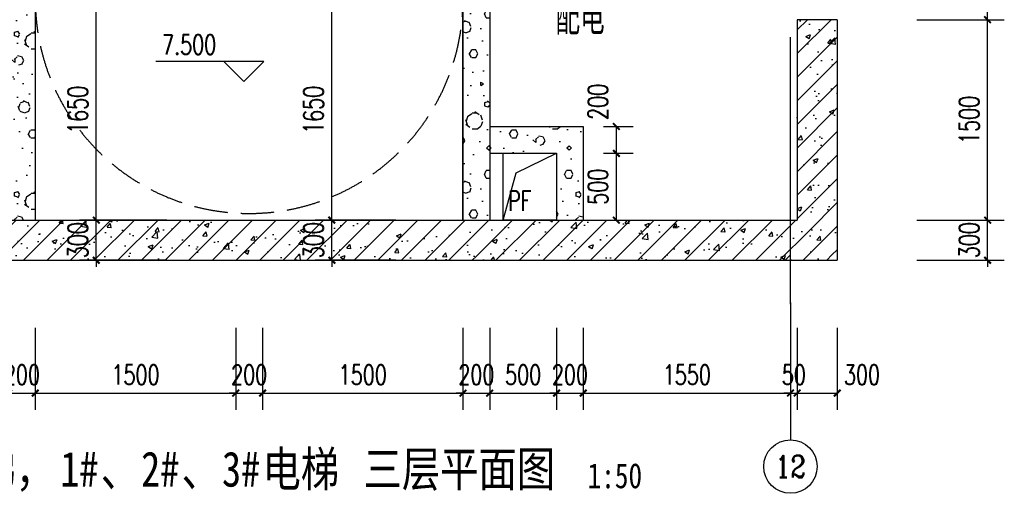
# Model space of a CAD drawing. Extents: x 797781 to 1255204, y 21234 to 1024248.
# Tile 857 of 1056: x 1154736 to 1162103, y 589986 to 593530. Entities that reach past the tile are written whole.
import ezdxf
from ezdxf.enums import TextEntityAlignment as Align

# ---------------------------------------------------------------- set-up
doc = ezdxf.new("R2010")
doc.units = 0
doc.header["$LTSCALE"] = 1000
doc.header["$MEASUREMENT"] = 0
doc.linetypes.add('230303生产综合楼-平面图_t8$0$DASH', pattern=[0.35, 0.25, -0.1])
doc.linetypes.add('230303生产综合楼-平面图_t8$0$DOTE', pattern=[2.42, 2, -0.2, 0.02, -0.2])
for name, color, linetype in [('230303生产综合楼-平面图_t8$0$AXIS', 3, 'Continuous'), ('230303生产综合楼-平面图_t8$0$AXIS_TEXT', 7, 'Continuous'), ('230303生产综合楼-平面图_t8$0$DIM_ELEV', 3, 'Continuous'), ('230303生产综合楼-平面图_t8$0$DIM_SYMB', 3, 'Continuous'), ('230303生产综合楼-平面图_t8$0$DOTE', 1, '230303生产综合楼-平面图_t8$0$DOTE'), ('230303生产综合楼-平面图_t8$0$H-楼板留洞', 6, 'Continuous'), ('230303生产综合楼-平面图_t8$0$PUB_HATCH', 8, 'Continuous'), ('230303生产综合楼-平面图_t8$0$PUB_TEXT', 7, 'Continuous'), ('230303生产综合楼-平面图_t8$0$STAIR', 2, 'Continuous'), ('230303生产综合楼-平面图_t8$0$WALL', 40, 'Continuous'), ('230303生产综合楼-平面图_t8$0$板洞', 6, 'Continuous'), ('230303生产综合楼-平面图_t8$0$轮廓', 2, 'Continuous'), ('AXIS_TEXT', 7, 'Continuous'), ('PUB_TEXT', 7, 'Continuous')]:
    doc.layers.add(name, color=color, linetype=linetype)
doc.styles.add('230303生产综合楼-平面图_t8$0$-黑体', font='simhei.ttf', dxfattribs={"width": 0.8})
doc.styles.add('230303生产综合楼-平面图_t8$0$_TCH_AXIS', font='COMPLEX', dxfattribs={"bigfont": 'GBCBIG'})
doc.styles.add('230303生产综合楼-平面图_t8$0$_TCH_DIM', font='SIMPLEX', dxfattribs={"bigfont": 'GBCBIG'})
doc.styles.add('230303生产综合楼-平面图_T8$0$_TCH_DIM_T3', font='SIMPLEX', dxfattribs={"width": 0.705882, "bigfont": 'GBCBIG'})
doc.styles.add('COMPLEX', font='COMPLEX')
doc.dimstyles.new('230303生产综合楼-平面图_T8$0$_TCH_ARCH&&50', dxfattribs={"dimtxt": 148.75, "dimasz": 50, "dimexe": 125, "dimexo": 150, "dimgap": 63.125, "dimtad": 1, "dimdec": 0, "dimzin": 0, "dimdsep": 46, "dimtxsty": '230303生产综合楼-平面图_T8$0$_TCH_DIM_T3', "dimblk": '230303生产综合楼-平面图_t8$0$_ArchTick', "dimcen": 0.09, "dimclrt": 7, "dimazin": 2, "dimtfac": 1, "dimtdec": 0, "dimtix": 1, "dimtmove": 2, "dimatfit": 3, "dimfxl": 1, "dimtolj": 1, "dimtzin": 0, "dimarcsym": 0})
pattern_1 = [(0, (177, -183), (300, 600), [0, -600]), (0, (-174, -264), (300, 600), [0, -600]), (0, (21, -270), (300, 600), [0, -600]), (0, (234, -93), (300, 600), [0, -600]), (0, (-15, -300), (300, 600), [0, -600]), (0, (294, 285), (300, 600), [0, -600]), (0, (111, 237), (300, 600), [0, -600]), (0, (207, 162), (300, 600), [0, -600]), (0, (-282, 150), (300, 600), [0, -600]), (0, (12, 123), (300, 600), [0, -600]), (0, (-102, -30), (300, 600), [0, -600]), (0, (-96, -255), (300, 600), [0, -600]), (0, (129, -279), (300, 600), [0, -600]), (0, (294, -15), (300, 600), [0, -600]), (0, (-267, -108), (300, 600), [0, -600]), (0, (-216, -6), (300, 600), [0, -600]), (0, (18, -48), (300, 600), [0, -600]), (0, (-66, -135), (300, 600), [0, -600]), (0, (-114, 63), (300, 600), [0, -600]), (0, (-39, 288), (300, 600), [0, -600]), (0, (-243, -234), (300, 600), [0, -600]), (0, (87, 165), (300, 600), [0, -600]), (0, (-192, 174), (300, 600), [0, -600]), (0, (-240, 252), (300, 600), [0, -600]), (130.601294, (257.143, 97.143), (-1499.9999834, 1800.0000079), [26.34155, -11037.111]), (18.434949, (214.29, 108.57), (1499.9999945, 599.9999956), [27.10524, -3767.6279]), (90, (214.3, 82.86), (300, 600), [25.71428, -1174.28565]), (161.565051, (240, 74.29), (-1500.0000076, 599.999955), [27.10524, -3767.6279]), (53.130102, (240, 74.29), (300.000001, 600), [28.57143, -2971.4285]), (135, (262.86, -231.43), (-300.000036, 599.99996), [24.24366, -1672.8126]), (45, (228.57, -231.43), (299.999998, 599.999998), [24.24366, -1672.8126]), (135, (245.71, -248.57), (-300.000036, 599.99996), [24.24366, -1672.8126]), (45, (245.71, -248.57), (299.999998, 599.999998), [24.24366, -1672.8126]), (116.56505, (-25.7, 171.43), (-5e-05, 1199.99997), [31.94383, -638.8765]), (180, (-40, 200), (-300, 600), [34.28572, -565.71425]), (63.43495, (-88.57, 171.43), (3e-06, 1200), [31.94383, -638.8765]), (116.56505, (-74.3, 142.86), (-5e-05, 1199.99997), [31.94383, -638.8765]), (0, (-74.3, 142.86), (300, 600), [34.28572, -565.71425]), (63.43495, (-40, 142.86), (3e-06, 1200), [31.94383, -638.8765]), (107.102728, (200, -31.429), (-899.9999656, 3000.00000484), [38.86135, -16282.9025]), (143.972626, (188.57, 5.714), (-5699.9999277, 4199.9999952), [38.86135, -8122.02]), (180, (157.14, 28.6), (-300, 600), [37.14286, -562.8571]), (36.0273733, (88.57, 5.714), (5699.9999579, 4199.9999547), [38.86135, -8122.02]), (71.565051, (77.14, -28.57), (900.0000046, 2999.999995), [36.14032, -3758.5928]), (107.102728, (88.571, -65.714), (-899.9999656, 3000.00000484), [38.86135, -16282.9025]), (143.972626, (120, -88.57), (-5699.9999277, 4199.9999952), [38.86135, -8122.02]), (0, (120, -88.6), (300, 600), [37.14286, -562.8571]), (36.0273733, (157.143, -88.57), (5699.9999579, 4199.9999547), [38.86135, -8122.02]), (71.565051, (188.57, -65.71), (900.0000046, 2999.999995), [36.14032, -3758.5928]), (150.255118, (205.714, 248.57), (-900.000002, 599.9999926), [23.03502, -4814.3196]), (90, (185.7, 237.14), (300, 600), [22.85714, -1177.14275]), (29.744881, (185.714, 237.14), (900.0000005, 599.999997), [23.03502, -4814.3196]), (116.56505, (65.7, -177.14), (-5e-05, 1199.99997), [31.94383, -638.8765]), (168.690067, (51.43, -148.57), (-2700.000002, 599.999985), [29.13725, -6089.6855]), (41.185925, (0, -162.857), (7499.99995456, 6599.9999423), [30.37184, -12725.802]), (90, (0, -191.43), (300, 600), [28.57143, -1171.4285]), (138.814074, (22.857, -211.429), (-7499.9998667, 6600.00004204), [30.37184, -12725.802]), (16.6992442, (22.857, -211.429), (9899.9999255, 2999.9999686), [29.82945, -12498.5375]), (60.945396, (51.43, -202.857), (299.9999992, 599.9999947), [29.41609, -12325.3395]), (109.983106, (-185.714, 74.286), (-1500.00000565, 4199.9999889), [33.442, -14012.1975]), (155.556045, (-197.143, 105.714), (-3900.00001487, 1799.9999626), [34.52299, -14465.1315]), (24.4439547, (-260, 105.714), (3900.00000195, 1799.99999134), [34.52299, -14465.1315]), (70.0168934, (-271.429, 74.286), (1500.0000045, 4199.9999896), [33.442, -14012.1975]), (109.983106, (-260, 42.857), (-1500.00000565, 4199.9999889), [33.442, -14012.1975]), (160.016893, (-228.57, 31.43), (-1500.0000009, 599.9999727), [33.442, -6989.3775]), (19.9831065, (-228.57, 31.43), (1499.9999918, 599.999999), [33.442, -6989.3775]), (70.0168934, (-197.143, 42.857), (1500.0000045, 4199.9999896), [33.442, -14012.1975]), (122.005383, (37.14, 20), (-300.0000403, 599.9999694), [26.95423, -5633.434]), (18.434949, (-2.86, 34.29), (1499.9999945, 599.9999956), [27.10524, -3767.6279]), (90, (-2.86, 8.57), (300, 600), [25.71428, -1174.28565]), (161.565051, (22.86, 0), (-1500.0000076, 599.999955), [27.10524, -3767.6279]), (54.4623222, (22.857, 0), (2099.999997, 2999.9999955), [24.57807, -10298.2115]), (116.56505, (-137.14, -125.7), (-5e-05, 1199.99997), [31.94383, -638.8765]), (180, (-151.4, -97.14), (-300, 600), [31.42857, -568.5714]), (59.0362434, (-200, -125.714), (300.000001, 599.999997), [33.31973, -6963.822]), (120.963756, (-182.857, -154.286), (-300.000041, 599.9999724), [33.31973, -6963.822]), (0, (-182.86, -154.3), (300, 600), [31.42857, -568.5714]), (63.43495, (-151.43, -154.3), (3e-06, 1200), [31.94383, -638.8765])]
pattern_2 = [(45, (0, 0), (-88.388348, 88.388348), []), (50, (0, 0), (358.63009, -31.37607), [37.5, -412.5]), (355, (0, 0), (-69.37567, 376.09607), [30, -330]), (100.4514, (29.9, -2.6), (289.25469, 344.71977), [31.8701, -350.57106]), (46.1842, (0, 100), (533.62052, -82.7595), [56.25, -618.75]), (96.6356, (44.47, 93.1), (467.33135, 487.05894), [47.80514, -525.8565]), (351.1842, (0, 100), (467.33097, 487.0593), [45, -495]), (21, (50, 75), (298.453526, -201.309445), [37.5, -412.5]), (326, (50, 75), (121.65767, 362.57502), [30, -330]), (71.4514, (74.87, 58.22), (420.11131, 161.26525), [31.8701, -350.57106]), (37.5, (0, 0), (6.079928, 166.446927), [0, -326, 0, -335, 0, -331.25]), (7.5, (0, 0), (131.534769, 197.205856), [0, -191, 0, -318.5, 0, -126.25]), (327.5, (-111.5, 0), (266.911218, -11.277436), [0, -125, 0, -390, 0, -517.5]), (317.5, (-161.5, 0), (291.593085, 50.05249), [0, -162.5, 0, -259, 0, -367.5])]

# ---------------------------------------------------------------- blocks, each defined once
blk = doc.blocks.new('230303生产综合楼-平面图_t8$0$_ArchTick')
at = {"color": 0, "linetype": 'ByBlock', "const_width": 0.3}
blk.add_lwpolyline([(-0.5, -0.5), (0.5, 0.5)], dxfattribs=at)
blk = doc.blocks.new('*D2932')
at = {"layer": '230303生产综合楼-平面图_t8$0$AXIS', "color": 0, "lineweight": -2, "transparency": 16777216}
for p, q in [((1159102.7, 592530), (1159325.2, 592530)), ((1159200.2, 592030), (1159200.2, 592530)), ((1159102.7, 592030), (1159325.2, 592030))]:
    blk.add_line(p, q, dxfattribs=at)
at = {"layer": 'Defpoints', "color": 0, "transparency": 16777216}
for p in [(1158952.7, 592530), (1159200.2, 592530), (1158952.7, 592030)]:
    blk.add_point(p, dxfattribs=at)
at = {"layer": '230303生产综合楼-平面图_t8$0$AXIS', "color": 0, "lineweight": -2, "transparency": 16777216, "xscale": 50, "yscale": 50, "zscale": 50}
for p, rotation in [((1159200.2, 592530), 90), ((1159200.2, 592030), 270)]:
    blk.add_blockref('230303生产综合楼-平面图_t8$0$_ArchTick', p, dxfattribs=dict(at, rotation=rotation))
at = {"layer": '230303生产综合楼-平面图_t8$0$AXIS', "color": 7, "transparency": 16777216, "insert": (1159062.7, 592280), "char_height": 148.75, "attachment_point": 5, "rotation": 90, "style": '230303生产综合楼-平面图_T8$0$_TCH_DIM_T3'}
blk.add_mtext('\\A1;500', dxfattribs=at)
blk = doc.blocks.new('*D2933')
at = {"layer": '230303生产综合楼-平面图_t8$0$AXIS', "color": 0, "lineweight": -2, "transparency": 16777216}
for p, q in [((1159102.7, 592730), (1159325.2, 592730)), ((1159200.2, 592530), (1159200.2, 592730)), ((1159102.7, 592530), (1159325.2, 592530))]:
    blk.add_line(p, q, dxfattribs=at)
at = {"layer": 'Defpoints', "color": 0, "transparency": 16777216}
for p in [(1158952.7, 592730), (1159200.2, 592730), (1158952.7, 592530)]:
    blk.add_point(p, dxfattribs=at)
at = {"layer": '230303生产综合楼-平面图_t8$0$AXIS', "color": 0, "lineweight": -2, "transparency": 16777216, "xscale": 50, "yscale": 50, "zscale": 50}
for p, rotation in [((1159200.2, 592730), 90), ((1159200.2, 592530), 270)]:
    blk.add_blockref('230303生产综合楼-平面图_t8$0$_ArchTick', p, dxfattribs=dict(at, rotation=rotation))
at = {"layer": '230303生产综合楼-平面图_t8$0$AXIS', "color": 7, "transparency": 16777216, "insert": (1159062.7, 592915), "char_height": 148.75, "attachment_point": 5, "rotation": 90, "style": '230303生产综合楼-平面图_T8$0$_TCH_DIM_T3'}
blk.add_mtext('\\A1;200', dxfattribs=at)
blk = doc.blocks.new('*D3751')
at = {"layer": '230303生产综合楼-平面图_t8$0$AXIS', "color": 0, "lineweight": -2, "transparency": 16777216}
for p, q in [((1157550.1, 593680), (1156946.2, 593680)), ((1157071.2, 592030), (1157071.2, 593680)), ((1157550.1, 592030), (1156946.2, 592030))]:
    blk.add_line(p, q, dxfattribs=at)
at = {"layer": 'Defpoints', "color": 0, "transparency": 16777216}
for p in [(1157071.2, 593680), (1157700.1, 593680), (1157700.1, 592030)]:
    blk.add_point(p, dxfattribs=at)
at = {"layer": '230303生产综合楼-平面图_t8$0$AXIS', "color": 0, "lineweight": -2, "transparency": 16777216, "xscale": 50, "yscale": 50, "zscale": 50}
for p, rotation in [((1157071.2, 593680), 90), ((1157071.2, 592030), 270)]:
    blk.add_blockref('230303生产综合楼-平面图_t8$0$_ArchTick', p, dxfattribs=dict(at, rotation=rotation))
at = {"layer": '230303生产综合楼-平面图_t8$0$AXIS', "color": 7, "transparency": 16777216, "insert": (1156933.7, 592855), "char_height": 148.75, "attachment_point": 5, "rotation": 90, "style": '230303生产综合楼-平面图_T8$0$_TCH_DIM_T3'}
blk.add_mtext('\\A1;1650', dxfattribs=at)
blk = doc.blocks.new('*D3752')
at = {"layer": '230303生产综合楼-平面图_t8$0$AXIS', "color": 0, "lineweight": -2, "transparency": 16777216}
for p, q in [((1157071.2, 592030), (1157071.2, 592080)), ((1157550.1, 592030), (1156946.2, 592030)), ((1157071.2, 591730), (1157071.2, 592030)), ((1157550.1, 591730), (1156946.2, 591730)), ((1157071.2, 591730), (1157071.2, 591680))]:
    blk.add_line(p, q, dxfattribs=at)
at = {"layer": 'Defpoints', "color": 0, "transparency": 16777216}
for p in [(1157071.2, 592030), (1157700.1, 592030), (1157700.1, 591730)]:
    blk.add_point(p, dxfattribs=at)
at = {"layer": '230303生产综合楼-平面图_t8$0$AXIS', "color": 0, "lineweight": -2, "transparency": 16777216, "xscale": 50, "yscale": 50, "zscale": 50}
for p, rotation in [((1157071.2, 592030), 270), ((1157071.2, 591730), 90)]:
    blk.add_blockref('230303生产综合楼-平面图_t8$0$_ArchTick', p, dxfattribs=dict(at, rotation=rotation))
at = {"layer": '230303生产综合楼-平面图_t8$0$AXIS', "color": 7, "transparency": 16777216, "insert": (1156933.7, 591880), "char_height": 148.75, "attachment_point": 5, "rotation": 90, "style": '230303生产综合楼-平面图_T8$0$_TCH_DIM_T3'}
blk.add_mtext('\\A1;300', dxfattribs=at)
blk = doc.blocks.new('*D3758')
at = {"layer": '230303生产综合楼-平面图_t8$0$AXIS', "color": 0, "lineweight": -2, "transparency": 16777216}
for p, q in [((1155837.6, 593680), (1155183.7, 593680)), ((1155308.7, 592030), (1155308.7, 593680)), ((1155837.6, 592030), (1155183.7, 592030))]:
    blk.add_line(p, q, dxfattribs=at)
at = {"layer": 'Defpoints', "color": 0, "transparency": 16777216}
for p in [(1155308.7, 593680), (1155987.6, 593680), (1155987.6, 592030)]:
    blk.add_point(p, dxfattribs=at)
at = {"layer": '230303生产综合楼-平面图_t8$0$AXIS', "color": 0, "lineweight": -2, "transparency": 16777216, "xscale": 50, "yscale": 50, "zscale": 50}
for p, rotation in [((1155308.7, 593680), 90), ((1155308.7, 592030), 270)]:
    blk.add_blockref('230303生产综合楼-平面图_t8$0$_ArchTick', p, dxfattribs=dict(at, rotation=rotation))
at = {"layer": '230303生产综合楼-平面图_t8$0$AXIS', "color": 7, "transparency": 16777216, "insert": (1155171.2, 592855), "char_height": 148.75, "attachment_point": 5, "rotation": 90, "style": '230303生产综合楼-平面图_T8$0$_TCH_DIM_T3'}
blk.add_mtext('\\A1;1650', dxfattribs=at)
blk = doc.blocks.new('*D3759')
at = {"layer": '230303生产综合楼-平面图_t8$0$AXIS', "color": 0, "lineweight": -2, "transparency": 16777216}
for p, q in [((1155308.7, 592030), (1155308.7, 592080)), ((1155837.6, 592030), (1155183.7, 592030)), ((1155308.7, 591730), (1155308.7, 592030)), ((1155837.6, 591730), (1155183.7, 591730)), ((1155308.7, 591730), (1155308.7, 591680))]:
    blk.add_line(p, q, dxfattribs=at)
at = {"layer": 'Defpoints', "color": 0, "transparency": 16777216}
for p in [(1155308.7, 592030), (1155987.6, 592030), (1155987.6, 591730)]:
    blk.add_point(p, dxfattribs=at)
at = {"layer": '230303生产综合楼-平面图_t8$0$AXIS', "color": 0, "lineweight": -2, "transparency": 16777216, "xscale": 50, "yscale": 50, "zscale": 50}
for p, rotation in [((1155308.7, 592030), 270), ((1155308.7, 591730), 90)]:
    blk.add_blockref('230303生产综合楼-平面图_t8$0$_ArchTick', p, dxfattribs=dict(at, rotation=rotation))
at = {"layer": '230303生产综合楼-平面图_t8$0$AXIS', "color": 7, "transparency": 16777216, "insert": (1155171.2, 591880), "char_height": 148.75, "attachment_point": 5, "rotation": 90, "style": '230303生产综合楼-平面图_T8$0$_TCH_DIM_T3'}
blk.add_mtext('\\A1;300', dxfattribs=at)
blk = doc.blocks.new('*D3781')
at = {"layer": '230303生产综合楼-平面图_t8$0$AXIS', "color": 0, "lineweight": -2, "transparency": 16777216}
for p, q in [((1154652.7, 591224.3), (1154652.7, 590610.6)), ((1154852.7, 591224.3), (1154852.7, 590610.6)), ((1154652.7, 590735.6), (1154602.7, 590735.6)), ((1154652.7, 590735.6), (1154852.7, 590735.6)), ((1154852.7, 590735.6), (1154902.7, 590735.6))]:
    blk.add_line(p, q, dxfattribs=at)
at = {"layer": 'Defpoints', "color": 0, "transparency": 16777216}
for p in [(1154652.7, 591374.3), (1154852.7, 591374.3), (1154852.7, 590735.6)]:
    blk.add_point(p, dxfattribs=at)
at = {"layer": '230303生产综合楼-平面图_t8$0$AXIS', "color": 0, "lineweight": -2, "transparency": 16777216, "xscale": 50, "yscale": 50, "zscale": 50}
blk.add_blockref('230303生产综合楼-平面图_t8$0$_ArchTick', (1154652.7, 590735.6), dxfattribs=at)
at = {"layer": '230303生产综合楼-平面图_t8$0$AXIS', "color": 0, "lineweight": -2, "transparency": 16777216, "xscale": 50, "yscale": 50, "zscale": 50, "rotation": 180}
blk.add_blockref('230303生产综合楼-平面图_t8$0$_ArchTick', (1154852.7, 590735.6), dxfattribs=at)
at = {"layer": '230303生产综合楼-平面图_t8$0$AXIS', "color": 7, "transparency": 16777216, "insert": (1154752.7, 590873.1), "char_height": 148.75, "attachment_point": 5, "style": '230303生产综合楼-平面图_T8$0$_TCH_DIM_T3'}
blk.add_mtext('\\A1;200', dxfattribs=at)
blk = doc.blocks.new('*D3782')
at = {"layer": '230303生产综合楼-平面图_t8$0$AXIS', "color": 0, "lineweight": -2, "transparency": 16777216}
for p, q in [((1154852.7, 591224.3), (1154852.7, 590610.6)), ((1156352.7, 591224.3), (1156352.7, 590610.6)), ((1154852.7, 590735.6), (1156352.7, 590735.6))]:
    blk.add_line(p, q, dxfattribs=at)
at = {"layer": 'Defpoints', "color": 0, "transparency": 16777216}
for p in [(1154852.7, 591374.3), (1156352.7, 591374.3), (1156352.7, 590735.6)]:
    blk.add_point(p, dxfattribs=at)
at = {"layer": '230303生产综合楼-平面图_t8$0$AXIS', "color": 0, "lineweight": -2, "transparency": 16777216, "xscale": 50, "yscale": 50, "zscale": 50, "rotation": 180}
blk.add_blockref('230303生产综合楼-平面图_t8$0$_ArchTick', (1154852.7, 590735.6), dxfattribs=at)
at = {"layer": '230303生产综合楼-平面图_t8$0$AXIS', "color": 0, "lineweight": -2, "transparency": 16777216, "xscale": 50, "yscale": 50, "zscale": 50}
blk.add_blockref('230303生产综合楼-平面图_t8$0$_ArchTick', (1156352.7, 590735.6), dxfattribs=at)
at = {"layer": '230303生产综合楼-平面图_t8$0$AXIS', "color": 7, "transparency": 16777216, "insert": (1155602.7, 590873.1), "char_height": 148.75, "attachment_point": 5, "style": '230303生产综合楼-平面图_T8$0$_TCH_DIM_T3'}
blk.add_mtext('\\A1;1500', dxfattribs=at)
blk = doc.blocks.new('*D3783')
at = {"layer": '230303生产综合楼-平面图_t8$0$AXIS', "color": 0, "lineweight": -2, "transparency": 16777216}
for p, q in [((1156352.7, 591224.3), (1156352.7, 590610.6)), ((1156552.7, 591224.3), (1156552.7, 590610.6)), ((1156352.7, 590735.6), (1156302.7, 590735.6)), ((1156352.7, 590735.6), (1156552.7, 590735.6)), ((1156552.7, 590735.6), (1156602.7, 590735.6))]:
    blk.add_line(p, q, dxfattribs=at)
at = {"layer": 'Defpoints', "color": 0, "transparency": 16777216}
for p in [(1156352.7, 591374.3), (1156552.7, 591374.3), (1156552.7, 590735.6)]:
    blk.add_point(p, dxfattribs=at)
at = {"layer": '230303生产综合楼-平面图_t8$0$AXIS', "color": 0, "lineweight": -2, "transparency": 16777216, "xscale": 50, "yscale": 50, "zscale": 50}
blk.add_blockref('230303生产综合楼-平面图_t8$0$_ArchTick', (1156352.7, 590735.6), dxfattribs=at)
at = {"layer": '230303生产综合楼-平面图_t8$0$AXIS', "color": 0, "lineweight": -2, "transparency": 16777216, "xscale": 50, "yscale": 50, "zscale": 50, "rotation": 180}
blk.add_blockref('230303生产综合楼-平面图_t8$0$_ArchTick', (1156552.7, 590735.6), dxfattribs=at)
at = {"layer": '230303生产综合楼-平面图_t8$0$AXIS', "color": 7, "transparency": 16777216, "insert": (1156452.7, 590873.1), "char_height": 148.75, "attachment_point": 5, "style": '230303生产综合楼-平面图_T8$0$_TCH_DIM_T3'}
blk.add_mtext('\\A1;200', dxfattribs=at)
blk = doc.blocks.new('*D3784')
at = {"layer": '230303生产综合楼-平面图_t8$0$AXIS', "color": 0, "lineweight": -2, "transparency": 16777216}
for p, q in [((1156552.7, 591224.3), (1156552.7, 590610.6)), ((1158052.7, 591224.3), (1158052.7, 590610.6)), ((1156552.7, 590735.6), (1158052.7, 590735.6))]:
    blk.add_line(p, q, dxfattribs=at)
at = {"layer": 'Defpoints', "color": 0, "transparency": 16777216}
for p in [(1156552.7, 591374.3), (1158052.7, 591374.3), (1158052.7, 590735.6)]:
    blk.add_point(p, dxfattribs=at)
at = {"layer": '230303生产综合楼-平面图_t8$0$AXIS', "color": 0, "lineweight": -2, "transparency": 16777216, "xscale": 50, "yscale": 50, "zscale": 50, "rotation": 180}
blk.add_blockref('230303生产综合楼-平面图_t8$0$_ArchTick', (1156552.7, 590735.6), dxfattribs=at)
at = {"layer": '230303生产综合楼-平面图_t8$0$AXIS', "color": 0, "lineweight": -2, "transparency": 16777216, "xscale": 50, "yscale": 50, "zscale": 50}
blk.add_blockref('230303生产综合楼-平面图_t8$0$_ArchTick', (1158052.7, 590735.6), dxfattribs=at)
at = {"layer": '230303生产综合楼-平面图_t8$0$AXIS', "color": 7, "transparency": 16777216, "insert": (1157302.7, 590873.1), "char_height": 148.75, "attachment_point": 5, "style": '230303生产综合楼-平面图_T8$0$_TCH_DIM_T3'}
blk.add_mtext('\\A1;1500', dxfattribs=at)
blk = doc.blocks.new('*D3785')
at = {"layer": '230303生产综合楼-平面图_t8$0$AXIS', "color": 0, "lineweight": -2, "transparency": 16777216}
for p, q in [((1158052.7, 591224.3), (1158052.7, 590610.6)), ((1158252.7, 591224.3), (1158252.7, 590610.6)), ((1158052.7, 590735.6), (1158002.7, 590735.6)), ((1158052.7, 590735.6), (1158252.7, 590735.6)), ((1158252.7, 590735.6), (1158302.7, 590735.6))]:
    blk.add_line(p, q, dxfattribs=at)
at = {"layer": 'Defpoints', "color": 0, "transparency": 16777216}
for p in [(1158052.7, 591374.3), (1158252.7, 591374.3), (1158252.7, 590735.6)]:
    blk.add_point(p, dxfattribs=at)
at = {"layer": '230303生产综合楼-平面图_t8$0$AXIS', "color": 0, "lineweight": -2, "transparency": 16777216, "xscale": 50, "yscale": 50, "zscale": 50}
blk.add_blockref('230303生产综合楼-平面图_t8$0$_ArchTick', (1158052.7, 590735.6), dxfattribs=at)
at = {"layer": '230303生产综合楼-平面图_t8$0$AXIS', "color": 0, "lineweight": -2, "transparency": 16777216, "xscale": 50, "yscale": 50, "zscale": 50, "rotation": 180}
blk.add_blockref('230303生产综合楼-平面图_t8$0$_ArchTick', (1158252.7, 590735.6), dxfattribs=at)
at = {"layer": '230303生产综合楼-平面图_t8$0$AXIS', "color": 7, "transparency": 16777216, "insert": (1158152.7, 590873.1), "char_height": 148.75, "attachment_point": 5, "style": '230303生产综合楼-平面图_T8$0$_TCH_DIM_T3'}
blk.add_mtext('\\A1;200', dxfattribs=at)
blk = doc.blocks.new('*D3786')
at = {"layer": '230303生产综合楼-平面图_t8$0$AXIS', "color": 0, "lineweight": -2, "transparency": 16777216}
for p, q in [((1158252.7, 591224.3), (1158252.7, 590610.6)), ((1158752.7, 591224.3), (1158752.7, 590610.6)), ((1158252.7, 590735.6), (1158752.7, 590735.6))]:
    blk.add_line(p, q, dxfattribs=at)
at = {"layer": 'Defpoints', "color": 0, "transparency": 16777216}
for p in [(1158252.7, 591374.3), (1158752.7, 591374.3), (1158752.7, 590735.6)]:
    blk.add_point(p, dxfattribs=at)
at = {"layer": '230303生产综合楼-平面图_t8$0$AXIS', "color": 0, "lineweight": -2, "transparency": 16777216, "xscale": 50, "yscale": 50, "zscale": 50, "rotation": 180}
blk.add_blockref('230303生产综合楼-平面图_t8$0$_ArchTick', (1158252.7, 590735.6), dxfattribs=at)
at = {"layer": '230303生产综合楼-平面图_t8$0$AXIS', "color": 0, "lineweight": -2, "transparency": 16777216, "xscale": 50, "yscale": 50, "zscale": 50}
blk.add_blockref('230303生产综合楼-平面图_t8$0$_ArchTick', (1158752.7, 590735.6), dxfattribs=at)
at = {"layer": '230303生产综合楼-平面图_t8$0$AXIS', "color": 7, "transparency": 16777216, "insert": (1158502.7, 590873.1), "char_height": 148.75, "attachment_point": 5, "style": '230303生产综合楼-平面图_T8$0$_TCH_DIM_T3'}
blk.add_mtext('\\A1;500', dxfattribs=at)
blk = doc.blocks.new('*D3787')
at = {"layer": '230303生产综合楼-平面图_t8$0$AXIS', "color": 0, "lineweight": -2, "transparency": 16777216}
for p, q in [((1158752.7, 591224.3), (1158752.7, 590610.6)), ((1158952.7, 591224.3), (1158952.7, 590610.6)), ((1158752.7, 590735.6), (1158702.7, 590735.6)), ((1158752.7, 590735.6), (1158952.7, 590735.6)), ((1158952.7, 590735.6), (1159002.7, 590735.6))]:
    blk.add_line(p, q, dxfattribs=at)
at = {"layer": 'Defpoints', "color": 0, "transparency": 16777216}
for p in [(1158752.7, 591374.3), (1158952.7, 591374.3), (1158952.7, 590735.6)]:
    blk.add_point(p, dxfattribs=at)
at = {"layer": '230303生产综合楼-平面图_t8$0$AXIS', "color": 0, "lineweight": -2, "transparency": 16777216, "xscale": 50, "yscale": 50, "zscale": 50}
blk.add_blockref('230303生产综合楼-平面图_t8$0$_ArchTick', (1158752.7, 590735.6), dxfattribs=at)
at = {"layer": '230303生产综合楼-平面图_t8$0$AXIS', "color": 0, "lineweight": -2, "transparency": 16777216, "xscale": 50, "yscale": 50, "zscale": 50, "rotation": 180}
blk.add_blockref('230303生产综合楼-平面图_t8$0$_ArchTick', (1158952.7, 590735.6), dxfattribs=at)
at = {"layer": '230303生产综合楼-平面图_t8$0$AXIS', "color": 7, "transparency": 16777216, "insert": (1158852.7, 590873.1), "char_height": 148.75, "attachment_point": 5, "style": '230303生产综合楼-平面图_T8$0$_TCH_DIM_T3'}
blk.add_mtext('\\A1;200', dxfattribs=at)
blk = doc.blocks.new('*D3788')
at = {"layer": '230303生产综合楼-平面图_t8$0$AXIS', "color": 0, "lineweight": -2, "transparency": 16777216}
for p, q in [((1158952.7, 591224.3), (1158952.7, 590610.6)), ((1160502.7, 591224.3), (1160502.7, 590610.6)), ((1158952.7, 590735.6), (1160502.7, 590735.6))]:
    blk.add_line(p, q, dxfattribs=at)
at = {"layer": 'Defpoints', "color": 0, "transparency": 16777216}
for p in [(1158952.7, 591374.3), (1160502.7, 591374.3), (1160502.7, 590735.6)]:
    blk.add_point(p, dxfattribs=at)
at = {"layer": '230303生产综合楼-平面图_t8$0$AXIS', "color": 0, "lineweight": -2, "transparency": 16777216, "xscale": 50, "yscale": 50, "zscale": 50, "rotation": 180}
blk.add_blockref('230303生产综合楼-平面图_t8$0$_ArchTick', (1158952.7, 590735.6), dxfattribs=at)
at = {"layer": '230303生产综合楼-平面图_t8$0$AXIS', "color": 0, "lineweight": -2, "transparency": 16777216, "xscale": 50, "yscale": 50, "zscale": 50}
blk.add_blockref('230303生产综合楼-平面图_t8$0$_ArchTick', (1160502.7, 590735.6), dxfattribs=at)
at = {"layer": '230303生产综合楼-平面图_t8$0$AXIS', "color": 7, "transparency": 16777216, "insert": (1159727.7, 590873.1), "char_height": 148.75, "attachment_point": 5, "style": '230303生产综合楼-平面图_T8$0$_TCH_DIM_T3'}
blk.add_mtext('\\A1;1550', dxfattribs=at)
blk = doc.blocks.new('*D3789')
at = {"layer": '230303生产综合楼-平面图_t8$0$AXIS', "color": 0, "lineweight": -2, "transparency": 16777216}
for p, q in [((1160502.7, 591224.3), (1160502.7, 590610.6)), ((1160552.7, 591224.3), (1160552.7, 590610.6)), ((1160502.7, 590735.6), (1160452.7, 590735.6)), ((1160502.7, 590735.6), (1160552.7, 590735.6)), ((1160552.7, 590735.6), (1160602.7, 590735.6))]:
    blk.add_line(p, q, dxfattribs=at)
at = {"layer": 'Defpoints', "color": 0, "transparency": 16777216}
for p in [(1160502.7, 591374.3), (1160552.7, 591374.3), (1160552.7, 590735.6)]:
    blk.add_point(p, dxfattribs=at)
at = {"layer": '230303生产综合楼-平面图_t8$0$AXIS', "color": 0, "lineweight": -2, "transparency": 16777216, "xscale": 50, "yscale": 50, "zscale": 50}
blk.add_blockref('230303生产综合楼-平面图_t8$0$_ArchTick', (1160502.7, 590735.6), dxfattribs=at)
at = {"layer": '230303生产综合楼-平面图_t8$0$AXIS', "color": 0, "lineweight": -2, "transparency": 16777216, "xscale": 50, "yscale": 50, "zscale": 50, "rotation": 180}
blk.add_blockref('230303生产综合楼-平面图_t8$0$_ArchTick', (1160552.7, 590735.6), dxfattribs=at)
at = {"layer": '230303生产综合楼-平面图_t8$0$AXIS', "color": 7, "transparency": 16777216, "insert": (1160527.7, 590873.1), "char_height": 148.75, "attachment_point": 5, "style": '230303生产综合楼-平面图_T8$0$_TCH_DIM_T3'}
blk.add_mtext('\\A1;50', dxfattribs=at)
blk = doc.blocks.new('*D3790')
at = {"layer": '230303生产综合楼-平面图_t8$0$AXIS', "color": 0, "lineweight": -2, "transparency": 16777216}
for p, q in [((1160552.7, 591224.3), (1160552.7, 590610.6)), ((1160852.7, 591224.3), (1160852.7, 590610.6)), ((1160552.7, 590735.6), (1160852.7, 590735.6))]:
    blk.add_line(p, q, dxfattribs=at)
at = {"layer": 'Defpoints', "color": 0, "transparency": 16777216}
for p in [(1160552.7, 591374.3), (1160852.7, 591374.3), (1160852.7, 590735.6)]:
    blk.add_point(p, dxfattribs=at)
at = {"layer": '230303生产综合楼-平面图_t8$0$AXIS', "color": 0, "lineweight": -2, "transparency": 16777216, "xscale": 50, "yscale": 50, "zscale": 50, "rotation": 180}
blk.add_blockref('230303生产综合楼-平面图_t8$0$_ArchTick', (1160552.7, 590735.6), dxfattribs=at)
at = {"layer": '230303生产综合楼-平面图_t8$0$AXIS', "color": 0, "lineweight": -2, "transparency": 16777216, "xscale": 50, "yscale": 50, "zscale": 50}
blk.add_blockref('230303生产综合楼-平面图_t8$0$_ArchTick', (1160852.7, 590735.6), dxfattribs=at)
at = {"layer": '230303生产综合楼-平面图_t8$0$AXIS', "color": 7, "transparency": 16777216, "insert": (1161037.7, 590873.1), "char_height": 148.75, "attachment_point": 5, "style": '230303生产综合楼-平面图_T8$0$_TCH_DIM_T3'}
blk.add_mtext('\\A1;300', dxfattribs=at)
blk = doc.blocks.new('_AXISO')
blk.add_circle((0, 0), 0.5)
at = {"layer": 'AXIS_TEXT', "style": 'COMPLEX', "width": 1.041667}
blk.add_attdef('A', text='', height=0.56, dxfattribs=at).set_placement((-0.25, -0.28), (0.25, -0.28), align=Align.FIT)
blk = doc.blocks.new('*D3800')
at = {"layer": '230303生产综合楼-平面图_t8$0$AXIS', "color": 0, "lineweight": -2, "transparency": 16777216}
for p, q in [((1161448.7, 594330), (1162102.6, 594330)), ((1161977.6, 593530), (1161977.6, 594330)), ((1161448.7, 593530), (1162102.6, 593530))]:
    blk.add_line(p, q, dxfattribs=at)
at = {"layer": 'Defpoints', "color": 0, "transparency": 16777216}
for p in [(1161298.7, 594330), (1161977.6, 594330), (1161298.7, 593530)]:
    blk.add_point(p, dxfattribs=at)
at = {"layer": '230303生产综合楼-平面图_t8$0$AXIS', "color": 0, "lineweight": -2, "transparency": 16777216, "xscale": 50, "yscale": 50, "zscale": 50}
for p, rotation in [((1161977.6, 594330), 90), ((1161977.6, 593530), 270)]:
    blk.add_blockref('230303生产综合楼-平面图_t8$0$_ArchTick', p, dxfattribs=dict(at, rotation=rotation))
at = {"layer": '230303生产综合楼-平面图_t8$0$AXIS', "color": 7, "transparency": 16777216, "insert": (1161840.1, 593930), "char_height": 148.75, "attachment_point": 5, "rotation": 90, "style": '230303生产综合楼-平面图_T8$0$_TCH_DIM_T3'}
blk.add_mtext('\\A1;800', dxfattribs=at)
blk = doc.blocks.new('*D3801')
at = {"layer": '230303生产综合楼-平面图_t8$0$AXIS', "color": 0, "lineweight": -2, "transparency": 16777216}
for p, q in [((1161448.7, 593530), (1162102.6, 593530)), ((1161977.6, 592030), (1161977.6, 593530)), ((1161448.7, 592030), (1162102.6, 592030))]:
    blk.add_line(p, q, dxfattribs=at)
at = {"layer": 'Defpoints', "color": 0, "transparency": 16777216}
for p in [(1161298.7, 593530), (1161977.6, 593530), (1161298.7, 592030)]:
    blk.add_point(p, dxfattribs=at)
at = {"layer": '230303生产综合楼-平面图_t8$0$AXIS', "color": 0, "lineweight": -2, "transparency": 16777216, "xscale": 50, "yscale": 50, "zscale": 50}
for p, rotation in [((1161977.6, 593530), 90), ((1161977.6, 592030), 270)]:
    blk.add_blockref('230303生产综合楼-平面图_t8$0$_ArchTick', p, dxfattribs=dict(at, rotation=rotation))
at = {"layer": '230303生产综合楼-平面图_t8$0$AXIS', "color": 7, "transparency": 16777216, "insert": (1161840.1, 592780), "char_height": 148.75, "attachment_point": 5, "rotation": 90, "style": '230303生产综合楼-平面图_T8$0$_TCH_DIM_T3'}
blk.add_mtext('\\A1;1500', dxfattribs=at)
blk = doc.blocks.new('*D3802')
at = {"layer": '230303生产综合楼-平面图_t8$0$AXIS', "color": 0, "lineweight": -2, "transparency": 16777216}
for p, q in [((1161977.6, 592030), (1161977.6, 592080)), ((1161448.7, 592030), (1162102.6, 592030)), ((1161977.6, 591730), (1161977.6, 592030)), ((1161448.7, 591730), (1162102.6, 591730)), ((1161977.6, 591730), (1161977.6, 591680))]:
    blk.add_line(p, q, dxfattribs=at)
at = {"layer": 'Defpoints', "color": 0, "transparency": 16777216}
for p in [(1161298.7, 592030), (1161977.6, 592030), (1161298.7, 591730)]:
    blk.add_point(p, dxfattribs=at)
at = {"layer": '230303生产综合楼-平面图_t8$0$AXIS', "color": 0, "lineweight": -2, "transparency": 16777216, "xscale": 50, "yscale": 50, "zscale": 50}
for p, rotation in [((1161977.6, 592030), 270), ((1161977.6, 591730), 90)]:
    blk.add_blockref('230303生产综合楼-平面图_t8$0$_ArchTick', p, dxfattribs=dict(at, rotation=rotation))
at = {"layer": '230303生产综合楼-平面图_t8$0$AXIS', "color": 7, "transparency": 16777216, "insert": (1161840.1, 591880), "char_height": 148.75, "attachment_point": 5, "rotation": 90, "style": '230303生产综合楼-平面图_T8$0$_TCH_DIM_T3'}
blk.add_mtext('\\A1;300', dxfattribs=at)

msp = doc.modelspace()

# ---------------------------------------------------------------- hatches: boundary and pattern name
at = {"layer": '230303生产综合楼-平面图_t8$0$PUB_HATCH'}
h = msp.add_hatch(dxfattribs=at)
h.set_pattern_fill('加气混凝土', color=256, scale=50, style=0)
h.set_pattern_definition(pattern_1)
h.paths.add_polyline_path([(1154719.4, 594830), (1154652.7, 594730), (1154652.7, 592030), (1154852.7, 592030), (1154852.7, 594830)])
h = msp.add_hatch(dxfattribs=at)
h.set_pattern_fill('加气混凝土', color=256, scale=50, style=0)
h.set_pattern_definition(pattern_1)
h.paths.add_polyline_path([(1158186.1, 594830), (1158052.7, 594830), (1158052.7, 592630), (1158252.7, 592630), (1158252.7, 594730)])
h = msp.add_hatch(dxfattribs=at)
h.set_pattern_fill('加气混凝土', color=256, scale=50, style=0)
h.set_pattern_definition(pattern_1)
h.paths.add_polyline_path([(1160852.7, 593530), (1160852.7, 593530), (1160552.7, 593530), (1160552.7, 593530)])
h = msp.add_hatch(dxfattribs=at)
h.set_pattern_fill('钢筋混凝土', color=256, scale=50, style=0)
h.set_pattern_definition(pattern_2)
h.paths.add_polyline_path([(1160552.7, 593530), (1160552.7, 592030), (1160852.7, 591730), (1160852.7, 593530)])
h = msp.add_hatch(dxfattribs=at)
h.set_pattern_fill('加气混凝土', color=256, scale=50, style=0)
h.set_pattern_definition(pattern_1)
h.paths.add_polyline_path([(1158252.7, 592730), (1158252.7, 592530), (1158752.7, 592530), (1158952.7, 592730)])
h = msp.add_hatch(dxfattribs=at)
h.set_pattern_fill('加气混凝土', color=256, scale=50, style=0)
h.set_pattern_definition(pattern_1)
h.paths.add_polyline_path([(1158952.7, 592730), (1158752.7, 592530), (1158752.7, 592030), (1158952.7, 592030)])
h = msp.add_hatch(dxfattribs=at)
h.set_pattern_fill('加气混凝土', color=256, scale=50, style=0)
h.set_pattern_definition(pattern_1)
h.paths.add_polyline_path([(1158252.7, 592630), (1158052.7, 592630), (1158052.7, 592030), (1158252.7, 592030)])
h = msp.add_hatch(dxfattribs=at)
h.set_pattern_fill('钢筋混凝土', color=256, scale=50, style=0)
h.set_pattern_definition(pattern_2)
h.paths.add_polyline_path([(1152052.7, 592030), (1151752.7, 591730), (1154752.7, 591730), (1154752.7, 592030)])
h = msp.add_hatch(dxfattribs=at)
h.set_pattern_fill('钢筋混凝土', color=256, scale=50, style=0)
h.set_pattern_definition(pattern_2)
h.paths.add_polyline_path([(1154752.7, 592030), (1154752.7, 591730), (1158152.7, 591730), (1158152.7, 592030)])
h = msp.add_hatch(dxfattribs=at)
h.set_pattern_fill('钢筋混凝土', color=256, scale=50, style=0)
h.set_pattern_definition(pattern_2)
h.paths.add_polyline_path([(1158152.7, 592030), (1158152.7, 591730), (1158852.7, 591730), (1158852.7, 592030)])
h = msp.add_hatch(dxfattribs=at)
h.set_pattern_fill('钢筋混凝土', color=256, scale=50, style=0)
h.set_pattern_definition(pattern_2)
h.paths.add_polyline_path([(1158852.7, 592030), (1158852.7, 591730), (1160852.7, 591730), (1160552.7, 592030)])

# ---------------------------------------------------------------- linework, layer by layer
at = {"layer": '230303生产综合楼-平面图_t8$0$AXIS'}
msp.add_line((1160502.7, 591414.5), (1160502.7, 590385.6), dxfattribs=at)
at = {"layer": '230303生产综合楼-平面图_t8$0$DIM_ELEV'}
for p, q in [((1156563.4, 593216.3), (1155753.4, 593216.3)), ((1156413.4, 593066.3), (1156263.4, 593216.3)), ((1156413.4, 593066.3), (1156563.4, 593216.3))]:
    msp.add_line(p, q, dxfattribs=at)
at = {"layer": '230303生产综合楼-平面图_t8$0$DIM_SYMB'}
msp.add_lwpolyline([(1155602.7, 597450, 0, 0, 0), (1155602.7, 592855, 0, 0, 0), (1157302.7, 592855, 0, 0, 0), (1157302.7, 594830, 40, 0, 0), (1157302.7, 594980, 0, 0, 0)], format="xyseb", dxfattribs=at)
at = {"layer": '230303生产综合楼-平面图_t8$0$DOTE'}
msp.add_line((1160502.7, 591400.2), (1160502.7, 601209.8), dxfattribs=at)
at = {"layer": '230303生产综合楼-平面图_t8$0$H-楼板留洞'}
msp.add_lwpolyline([(1158352.7, 592530), (1158752.7, 592530), (1158752.7, 592030), (1158352.7, 592030)], close=True, dxfattribs=at)
at = {"layer": '230303生产综合楼-平面图_t8$0$STAIR'}
for p, q in [((1154852.7, 593680), (1154852.7, 592030)), ((1158052.7, 592030), (1158052.7, 593680)), ((1154852.7, 592030), (1158052.7, 592030))]:
    msp.add_line(p, q, dxfattribs=at)
at = {"layer": '230303生产综合楼-平面图_t8$0$WALL'}
for p, q in [((1154852.7, 594830), (1154852.7, 592030)), ((1158052.7, 594830), (1158052.7, 592630)), ((1158252.7, 594730), (1158252.7, 592630)), ((1160852.7, 593530), (1160552.7, 593530)), ((1160552.7, 593530), (1160552.7, 593530)), ((1160552.7, 593530), (1160552.7, 592030)), ((1160852.7, 593530), (1160552.7, 593530)), ((1160852.7, 593530), (1160852.7, 593530)), ((1160852.7, 593530), (1160852.7, 591730)), ((1158252.7, 592730), (1158952.7, 592730)), ((1158952.7, 592730), (1158952.7, 592030)), ((1158052.7, 592630), (1158052.7, 592030)), ((1158252.7, 592630), (1158252.7, 592030)), ((1158252.7, 592530), (1158752.7, 592530)), ((1158752.7, 592530), (1158752.7, 592030)), ((1152052.7, 592030), (1154752.7, 592030)), ((1154752.7, 592030), (1158152.7, 592030)), ((1158152.7, 592030), (1158852.7, 592030)), ((1158852.7, 592030), (1160552.7, 592030)), ((1151752.7, 591730), (1154752.7, 591730)), ((1154752.7, 591730), (1158152.7, 591730)), ((1158152.7, 591730), (1158852.7, 591730)), ((1158852.7, 591730), (1160852.7, 591730))]:
    msp.add_line(p, q, dxfattribs=at)
at = {"layer": '230303生产综合楼-平面图_t8$0$板洞'}
msp.add_lwpolyline([(1158352.7, 592030), (1158451.2, 592383.9), (1158752.7, 592530)], dxfattribs=at)
at = {"layer": '230303生产综合楼-平面图_t8$0$轮廓', "linetype": '230303生产综合楼-平面图_t8$0$DASH'}
msp.add_arc((1156452.7, 593680), 1600, 179.99962, 0, dxfattribs=at)

# ---------------------------------------------------------------- block references
at = {"layer": '230303生产综合楼-平面图_t8$0$AXIS'}
ref = msp.add_blockref('_AXISO', (1160502.7, 590185.6), dxfattribs=dict(at, xscale=400, yscale=400, zscale=400))
ref.add_attrib('A', '12', dxfattribs={"layer": '230303生产综合楼-平面图_t8$0$AXIS_TEXT', "ltscale": 2, "height": 164.22, "style": '230303生产综合楼-平面图_t8$0$_TCH_AXIS'}).set_placement((1160389.3, 590103.5), (1160616.1, 590103.5), align=Align.FIT)

# ---------------------------------------------------------------- texts
at = {"layer": '230303生产综合楼-平面图_t8$0$PUB_TEXT', "style": '230303生产综合楼-平面图_t8$0$_TCH_DIM'}
msp.add_text('配电', height=255.32, dxfattribs=at).set_placement((1158744.8, 593417.1))
at = {"layer": '230303生产综合楼-平面图_t8$0$PUB_TEXT', "style": '230303生产综合楼-平面图_t8$0$_TCH_DIM', "width": 0.705882}
for s, p in [('7.500', (1155801.4, 593268.8)), ('PF', (1158389.1, 592100.3)), ('PF', (1158389.1, 592100.3))]:
    msp.add_text(s, height=148.75, dxfattribs=at).set_placement(p)
at = {"layer": 'PUB_TEXT', "style": '230303生产综合楼-平面图_t8$0$-黑体', "width": 0.8}
for s, height, p in [('楼梯，', 262.87, (1154132.5, 590035.6)), ('1#', 262.87, (1155039.8, 590035.6)), ('2#', 262.87, (1155644.7, 590035.6)), ('3#', 262.87, (1156249.6, 590035.6)), ('电梯', 262.87, (1156552.1, 590035.6)), ('三层平面图', 262.87, (1157308.2, 590035.6)), ('1:50', 187.76, (1158984.3, 590023.8)), ('、', 262.9, (1155342.3, 590035.6)), ('、', 262.9, (1155947.2, 590035.6))]:
    msp.add_text(s, height=height, dxfattribs=at).set_placement(p)

# ---------------------------------------------------------------- dimensions: what is measured, and where the dimension line sits
at = {"layer": '230303生产综合楼-平面图_t8$0$AXIS'}
for p1, p2, distance, picture, middle in [((1161298.7, 593530), (1161298.7, 594330), -678.9, '*D3800', (1161840.1, 593930)), ((1155987.6, 592030), (1155987.6, 593680), 678.9, '*D3758', (1155171.2, 592855)), ((1157700.1, 592030), (1157700.1, 593680), 628.9, '*D3751', (1156933.7, 592855)), ((1161298.7, 592030), (1161298.7, 593530), -678.9, '*D3801', (1161840.1, 592780)), ((1158952.7, 592030), (1158952.7, 592530), -247.5, '*D2932', (1159062.7, 592280)), ((1155987.6, 591730), (1155987.6, 592030), 678.9, '*D3759', (1155171.2, 591880)), ((1157700.1, 591730), (1157700.1, 592030), 628.9, '*D3752', (1156933.7, 591880)), ((1161298.7, 591730), (1161298.7, 592030), -678.9, '*D3802', (1161840.1, 591880)), ((1154652.7, 591374.3), (1154852.7, 591374.3), -638.7, '*D3781', (1154752.7, 590873.1)), ((1154852.7, 591374.3), (1156352.7, 591374.3), -638.7, '*D3782', (1155602.7, 590873.1)), ((1156352.7, 591374.3), (1156552.7, 591374.3), -638.7, '*D3783', (1156452.7, 590873.1)), ((1156552.7, 591374.3), (1158052.7, 591374.3), -638.7, '*D3784', (1157302.7, 590873.1)), ((1158052.7, 591374.3), (1158252.7, 591374.3), -638.7, '*D3785', (1158152.7, 590873.1)), ((1158252.7, 591374.3), (1158752.7, 591374.3), -638.7, '*D3786', (1158502.7, 590873.1)), ((1158752.7, 591374.3), (1158952.7, 591374.3), -638.7, '*D3787', (1158852.7, 590873.1)), ((1158952.7, 591374.3), (1160502.7, 591374.3), -638.7, '*D3788', (1159727.7, 590873.1)), ((1160502.7, 591374.3), (1160552.7, 591374.3), -638.7, '*D3789', (1160527.7, 590873.1))]:
    dim = msp.add_aligned_dim(p1=p1, p2=p2, distance=distance, dimstyle='230303生产综合楼-平面图_T8$0$_TCH_ARCH&&50', dxfattribs=at)
    dim.commit()
    dim.dimension.update_dxf_attribs({"geometry": picture, "text_midpoint": middle})
for base, p1, p2, angle, picture, middle in [((1159200.2, 592730), (1158952.7, 592530), (1158952.7, 592730), 90, '*D2933', (1159062.7, 592915)), ((1160852.7, 590735.6), (1160552.7, 591374.3), (1160852.7, 591374.3), 0, '*D3790', (1161037.7, 590873.1))]:
    dim = msp.add_linear_dim(base=base, p1=p1, p2=p2, angle=angle, dimstyle='230303生产综合楼-平面图_T8$0$_TCH_ARCH&&50', dxfattribs=at)
    dim.commit()
    dim.dimension.update_dxf_attribs({"geometry": picture, "text_midpoint": middle, "dimtype": 161})

doc.saveas('drawing.dxf')
